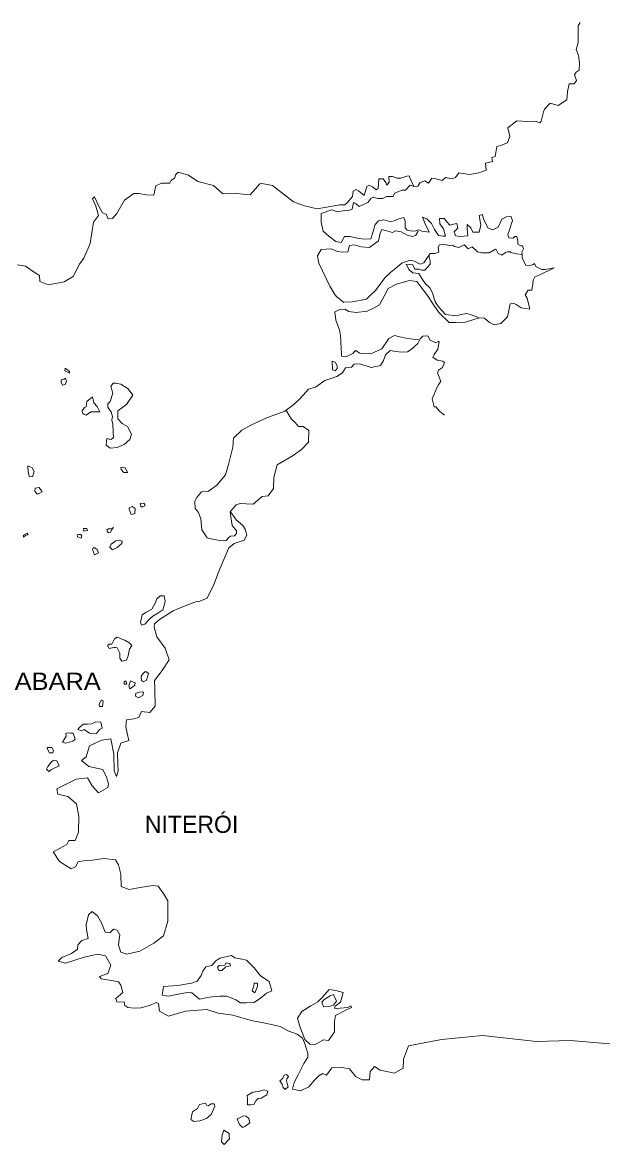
# Model space of a CAD drawing. Extents: x 47169 to 972804, y 7447977 to 9608469.
# Drawn here: x 74653 to 95828, y 7450689 to 7491736 of the extents above; entities that cross this region are included whole.
import ezdxf

# ---------------------------------------------------------------- set-up
doc = ezdxf.new("R2010")
doc.units = 0
doc.header["$LTSCALE"] = 270
doc.layers.add('1', color=7, linetype='Continuous', lineweight=13)
doc.layers.add('3', color=7, linetype='Continuous')

msp = doc.modelspace()

# ---------------------------------------------------------------- linework, layer by layer
at = {"layer": '1'}
for points in [[(95051.3, 7491736.1), (94972.2, 7491611.9), (94971, 7491267.9), (94978.1, 7491001.8), (94902.5, 7490744.6), (94980.4, 7490524.7), (95018.4, 7490259.4), (95004.8, 7489992.8), (94893.7, 7489912.1), (94844.6, 7489822.1), (94911.9, 7489613), (94822.5, 7489488.6), (94647.2, 7489495), (94582.6, 7489215.9), (94559.9, 7488904.6), (94235.9, 7488696.3), (93945.4, 7488777.3), (93745.2, 7488561.2), (93706.4, 7488471.4), (93622.9, 7488125.2), (93572.9, 7488068.4), (93396.5, 7488119.1), (93128.9, 7488112), (92726.7, 7488134.6), (92403.9, 7487881.8), (92474.2, 7487561.9), (92387.5, 7487337.7), (92163.5, 7487242.9), (92000.1, 7487194.1), (91937.5, 7486837.4), (91815.2, 7486789.7), (91839.7, 7486646.1), (91583.9, 7486583.8), (91611.3, 7486329.3), (91346.1, 7486233.4), (90997.5, 7486179.7), (90614.9, 7486236), (90485.6, 7486066.1), (90363.4, 7486018.4), (90125.2, 7486067.5), (89994.4, 7485953), (89766.2, 7486013.5), (89621.3, 7486042.8), (89502.6, 7485862.1), (89366.7, 7485936.1), (89193.3, 7485876), (89114.2, 7485751.8), (88960.2, 7485736.5), (88835.2, 7485788.6), (88665.1, 7485606.5), (88541.6, 7485603.2), (88256.2, 7485495.6), (88208, 7485372.2), (88053.7, 7485368), (87961.1, 7485365.5), (87829.1, 7485295.4), (87643.9, 7485290.4), (87477.8, 7485341.4), (87396.6, 7485294.8), (87287.4, 7485147.6), (86961.7, 7485005.6), (86856.1, 7485102.6), (86762.3, 7485144.4), (86706.9, 7484909.9), (86533.4, 7484849.7), (86440.5, 7484858.3)], [(74467.9, 7482874.9), (74768.1, 7482816.7), (75114.8, 7482571.1), (75271.9, 7482475.6), (75288.4, 7482254.1), (75590.2, 7482140.4), (76184.4, 7482245.8), (76508.4, 7482443.4), (76743.1, 7482893.9), (76901.8, 7483109.2), (77134, 7483648.4), (77256.5, 7484428.7), (77435, 7484677.8), (77332.8, 7485019), (77212.2, 7485282), (77292.4, 7485361.9), (77457.2, 7484989.2), (77576.6, 7484770.5), (77711.9, 7484718.8), (77788.5, 7484554.4), (77942.9, 7484558.7), (78102.3, 7484751.8), (78387.5, 7485236.9), (78720.7, 7485479.2), (78905.9, 7485484.3), (79185.6, 7485425.4), (79453.5, 7485421.7), (79526.6, 7485756.7), (79740.3, 7485851.4), (80038.7, 7485859.6), (80087.7, 7485949.7), (80229.1, 7486053.5), (80246.6, 7486165), (80347.1, 7486256.5), (80720.9, 7486144.7), (81066.9, 7485921.2), (81637.5, 7485770.4), (81975.3, 7485468.9), (82469.2, 7485482.4), (82985.6, 7485430), (83335.1, 7485828), (83406.8, 7485841), (83800, 7485774.1), (84568.1, 7485173.5), (84963.4, 7485029), (85429.7, 7484919.6), (85921.8, 7484999.5), (86249.6, 7485063.9), (86434.8, 7485069)], [(86434.8, 7485069), (86515.6, 7485126.6), (86725.4, 7485365.4), (86750.9, 7485565.8), (86852.2, 7485624), (86946.4, 7485571.1), (87146.4, 7485410.1), (87240.6, 7485734.4), (87332, 7485781.3), (87447, 7485717.8), (87583.7, 7485610.6), (87664.9, 7485657.1), (87686.1, 7486012.8), (87737.6, 7486014.2), (87840.5, 7486017), (87936.7, 7485886.4), (87980.6, 7485787.8), (88060.2, 7485889.8), (88054.5, 7486100.5), (88188.3, 7486104.1), (88354.7, 7486042), (88488.5, 7486045.6), (88702.8, 7486118), (88795.4, 7486120.5), (88828.9, 7486021.5), (88960.2, 7485736.5)], [(86440.5, 7484858.3), (86163.9, 7484806.4), (85966.3, 7484878.7), (85578.6, 7484746.1), (85577.1, 7484424.2), (85647.6, 7484104.3), (85858.5, 7483921.4), (86111.1, 7483717.4)], [(86111.1, 7483717.4), (86307.5, 7483689.5), (86425.3, 7483903.5), (86620.8, 7483908.8), (86900.4, 7483849.8), (87127.9, 7483811.6), (87395.4, 7483818.8), (87480.8, 7484087.5), (87545.9, 7484344.5), (87676.1, 7484481.2), (87870.7, 7484519.7), (88120, 7484437.7), (88283.4, 7484486.5), (88415.4, 7484556.6), (88599.4, 7484606), (88644.5, 7484463), (88651.1, 7484219), (88715.2, 7484132), (88901.3, 7484103.7), (89035, 7484107.3), (89147, 7484154.7), (89261.7, 7484102.3), (89520.1, 7484064.9), (89378, 7484371.8), (89278.8, 7484613.2), (89445.2, 7484551.1), (89604.3, 7484377.9), (89723.5, 7484159.1), (89863.2, 7483941), (90039, 7483912.4), (90121.3, 7483914.6), (90052.1, 7484190.2), (89913.6, 7484364), (89908.2, 7484563.6), (90072.8, 7484568), (90169, 7484437.5), (90285.5, 7484318.5), (90418.3, 7484355.4), (90541.2, 7484380.9), (90576.6, 7484215.4), (90436.1, 7484078.4), (90491.4, 7483935.7), (90667.2, 7483907.1), (90934.4, 7483925.4), (90916.7, 7484202.3), (90912.8, 7484346.5), (91049.8, 7484228.1), (91126.3, 7484063.7), (91352.7, 7484069.8), (91407.9, 7484315.4), (91346.9, 7484668.8), (91469.5, 7484705.4), (91515.1, 7484540.2), (91678.3, 7484211.7), (91855, 7484149.8), (92048.1, 7484243.8), (92184.4, 7484535.9), (92346.7, 7484629), (92510.7, 7484655.6), (92576.9, 7484491), (92462.6, 7484143.9), (92405.4, 7483975.9), (92439.5, 7483854.8), (92594.1, 7483847.8), (92654.4, 7483904.9), (92726.4, 7483906.8), (92762, 7483730.2), (92764.9, 7483619.4), (92879.6, 7483566.9), (92941.3, 7483568.6), (92975.2, 7483458.5), (92916.7, 7483334.9), (92919.1, 7483246.2), (92922.6, 7483113.1), (92922.3, 7483124.2), (93063.5, 7482850.6), (93258.9, 7482855.8), (93330.4, 7482879.9), (93370.6, 7482914.3), (93425, 7482804.8), (93644, 7482699.7), (93767.5, 7482702.9), (94095.5, 7482756.1)], [(89117.7, 7484098.4), (89039.2, 7483952), (88927.2, 7483904.6), (88720, 7483954.5), (88500.6, 7484070.7), (88293.6, 7484109.5), (88182, 7484051), (87932.9, 7484121.9), (87798, 7484162.6), (87729.6, 7484027.6), (87675.3, 7483748.7), (87342.1, 7483506.7), (87032.5, 7483531.6), (86783.5, 7483602.5), (86609.2, 7483575.6), (86553.8, 7483341), (86351.3, 7483328.1), (86172.5, 7483352.9)], [(86172.5, 7483352.9), (85943.2, 7483457.6), (85573.4, 7483425.3), (85445.7, 7483199.9), (85494.1, 7482934.9), (85897.9, 7482091.4), (86071, 7481785.4), (86145.4, 7481698.6), (86408.3, 7481494.9)], [(86408.3, 7481494.9), (86387.5, 7481505.5), (86706.4, 7481514.1), (87228.6, 7481617.1), (87379.3, 7481754.3), (87560, 7481925.7), (87907.7, 7482390.1), (88118.1, 7482606.6), (88370.2, 7482802.1), (88521.2, 7482928.2), (88816.8, 7483036.1), (88982.4, 7483007.3), (89191.4, 7482890.9), (89334.2, 7482939.1), (89403.3, 7483051.9), (89512.2, 7483210.2), (89561.9, 7483278.1), (89726.5, 7483282.6), (89879.6, 7483331.1), (89854, 7483519), (89903.3, 7483598), (90067.7, 7483613.6), (90284.9, 7483575), (90377.2, 7483588.6), (90450.7, 7483535.1), (90605.9, 7483506), (90799, 7483600), (90946.9, 7483459.7), (91099.5, 7483530.3), (91289.7, 7483346.8), (91445.2, 7483306.6), (91723.3, 7483303), (91946.1, 7483442.1), (91977.2, 7483431.8), (92042.8, 7483289.3), (92178.3, 7483226.4), (92309.7, 7483318.7), (92370.8, 7483342.5), (92484, 7483345.5), (92505.2, 7483323.9), (92712.4, 7483274), (92919.1, 7483246.2)], [(94095.5, 7482756.1), (93567, 7482497.9), (93383.6, 7482426.4), (93325.2, 7482302.8), (93318.4, 7482169.4), (93283.2, 7481946.5), (93149.5, 7481943), (93030.5, 7481773.4), (93105.8, 7481653.3), (93209.3, 7481245.5), (92889, 7481292.4), (92710.5, 7481420.8), (92616.8, 7481462.7), (92483.6, 7481436.9), (92447.2, 7481258.4), (92393.2, 7480968.4), (92142.6, 7480717.6), (91906.9, 7480678), (91729.7, 7480762), (91550.7, 7480912.6), (91354.6, 7480929.5), (91063.3, 7481043.7), (90897.5, 7481083.7), (90682.1, 7481055.7), (90529, 7481007.2), (90126.3, 7481051.8), (89871.7, 7481333.5), (89743.2, 7481518.6), (89641.6, 7481848.8), (89554.5, 7482024), (89396, 7482175.1), (89278.7, 7482327.3), (89148.9, 7482556.8), (88932.3, 7482573.1), (88795.3, 7482691.5), (88686.7, 7482899.4), (88924.2, 7482872.5), (89000.7, 7482708.2), (89144.8, 7482712), (89248.8, 7482670.5), (89362, 7482673.5), (89562.1, 7482889.8), (89558.8, 7483011.7), (89512.2, 7483210.2)], [(91354.6, 7480929.5), (90854.4, 7480771.8), (90494.4, 7480762.1), (90257.9, 7480755.7), (89877.4, 7481122.8), (89641.5, 7481471.5), (89490.9, 7481711.6), (89426.8, 7481798.6), (89224.1, 7482059.5), (89074.7, 7482255.2), (88806.1, 7482292.3), (88325.8, 7482157.3), (88031.4, 7482005), (87874.3, 7481723.4), (87707.8, 7481408.1), (87515.4, 7481291.9), (87261.2, 7481174.1), (86850.6, 7481129.6), (86592.2, 7481167), (86445.8, 7481251.8)], [(86445.8, 7481251.8), (86261, 7481235.7), (86077.9, 7481153), (86106.9, 7480843.1), (86240, 7480491.6), (86276.9, 7480270.7), (86292.6, 7480071.3), (86310.8, 7479783.3), (86314.1, 7479661.3), (86317.7, 7479528.2), (86472.9, 7479499.2)], [(90081.6, 7477366.4), (89913.2, 7477506.1), (89764.4, 7477679.7), (89702.7, 7477678), (89633.2, 7477964.7), (89710.7, 7478144.3), (89768.5, 7478290.1), (89866, 7478492.5), (89945.3, 7478605.6), (89833.7, 7478924.4), (89862.2, 7479013.9), (90013.8, 7479117.9), (90091.3, 7479297.5), (90017.8, 7479351), (89811.2, 7479378.8), (89664.2, 7479485.8), (89712.9, 7479587), (89841.6, 7479779.1), (89895.5, 7480069), (89854.4, 7480067.9), (89763, 7480021.1), (89564.9, 7480115.6), (89478.4, 7480268.6), (89293.2, 7480263.6), (89193, 7480161), (89115.2, 7479992.5), (88863.8, 7479774.9), (88732.5, 7479682.5), (88526.8, 7479677), (88309.9, 7479704.4), (88103.2, 7479732.1), (87932.6, 7479572.1), (87855.7, 7479370.2), (87747.4, 7479189.8), (87409.8, 7479114), (86984.1, 7479246.7), (86778.4, 7479241.1), (86688.9, 7479127.7), (86463.2, 7479099.4)], [(86472.9, 7479499.2), (86737, 7479628.4), (86826.9, 7479730.7), (86994.2, 7479635.4), (87396.2, 7479613), (87792.6, 7479801.3), (88020.1, 7480140.4), (88050.1, 7480174.5), (88253.1, 7480279.9), (88449.7, 7480240.8), (88677.5, 7480191.5), (88998.2, 7480133.6), (89152.8, 7480126.7)], [(86463.2, 7479099.4), (86354.9, 7478918.9), (86142.5, 7478779.9), (85714.1, 7478635.1), (85370.8, 7478392.7), (85115.5, 7478319.1), (84826, 7477989.4), (84574.9, 7477760.6), (84241.9, 7477518.4), (83549.2, 7477255.3), (83000.2, 7477007.2), (82676, 7476820.7), (82365.1, 7476523.6), (82343.1, 7476201.2), (82185.7, 7475564.2), (82082.9, 7475184.1), (81763.9, 7474809.1), (81451, 7474589.6), (81204.5, 7474571.7), (81015.2, 7474344.5), (80956.9, 7474220.8), (80964.2, 7473954.6), (81091.6, 7473813.9), (81180.6, 7473572.2), (81212.2, 7473173.5), (81405.6, 7472879.2), (81602.5, 7472829.2), (81871.3, 7472781.1), (82005.3, 7472773.7), (82097.5, 7472787.3), (82197.3, 7472901.1), (82257.8, 7472947.1), (82401.7, 7472951.1), (82481.5, 7473042.1), (82478.8, 7473141.9), (82319, 7473337.2), (82269.3, 7473646.6), (82253, 7473835.7), (82298.2, 7473790.3), (82467.8, 7473541.1), (82710.1, 7473336.9), (82796, 7473206.1), (82853.5, 7472985.7), (82755.9, 7472794.4), (82399.1, 7472673.6), (82197.7, 7472512.6), (81868.9, 7471748.9), (81648.1, 7471176.8), (81404.5, 7470681.8), (81079.2, 7470539.6), (81016.9, 7470560.1), (80538.7, 7470369.2), (80162.3, 7470214.5), (79667.2, 7469890), (79475.9, 7469740.5), (79469, 7469618.2), (79561.1, 7469265.6), (79871.2, 7468841.4), (80016.5, 7468423.7), (79760.1, 7468028.1), (79482.1, 7467665.2), (79490.8, 7467354.7), (79508.3, 7466722.6), (79308.9, 7466495.1), (79009.7, 7466531.1), (78913.1, 7466306.5), (78729.3, 7466257), (78452.4, 7466227), (78428.4, 7465982.2), (78476.3, 7465739.4), (78545.4, 7465474.9), (78250.1, 7465366.8), (78126.1, 7465019.3), (78137.9, 7464597.9), (78155, 7464354.2), (78088.6, 7464152.5), (78010.8, 7464361.2), (77993.8, 7464971.2), (77885.5, 7465534.2), (77547.6, 7465480.4), (77110.9, 7465279.5), (76978.2, 7464876.2), (76817.5, 7464738.5), (77080.9, 7464512.8), (77587.9, 7464404.9), (77729.3, 7464131.4), (77797.7, 7463889.1), (77780.9, 7463755.5), (77436.8, 7463557.2), (77203.6, 7463805.9), (77030.8, 7464100.7), (76620.6, 7464055.9), (76326.7, 7463903.4), (75910.6, 7463703.1), (75947.1, 7463504.3), (76309.2, 7463425.7), (76635.6, 7463157.4), (76710.3, 7462693.3), (76705.9, 7462116), (76580.7, 7461812.8), (76344.4, 7461806.2)], [(84241.9, 7477518.4), (84303.3, 7477531.2), (84476, 7477236.3), (84624, 7477096.1), (84751.3, 7476955.3), (84915.9, 7476959.8), (85125.8, 7476810.2), (85117.1, 7476377.1), (84856.7, 7476114.7), (84553.9, 7475895.6), (83966.2, 7475557.7), (83845.3, 7475088.3), (83835.7, 7474688.5), (83637.4, 7474416.7), (83421.7, 7474399.7), (83090, 7474113.1), (82832.3, 7474128.2), (82615.8, 7474144.5), (82463.1, 7474084.8), (82253, 7473835.7)], [(76344.4, 7461806.2), (76276.2, 7461671.1), (76013.1, 7461519.4), (75779.9, 7461401.9), (76006, 7461042), (76435, 7460776.6), (76597.6, 7460847.7), (76695.3, 7461028), (76940.7, 7461079.3), (77218.1, 7461087.1), (77627.5, 7461154.1), (78050.6, 7461099.3), (78168.6, 7460925), (78250.1, 7460583.3), (78262.8, 7460128.6), (78553.9, 7460014.6), (78963, 7460092.6), (79423.7, 7460161), (79619.6, 7460144.3), (79823.1, 7459850.3), (79963.5, 7459610), (79974.2, 7458855.6), (79814.4, 7458318.4), (79462, 7458053.3), (78945.9, 7457761.5), (78475.9, 7457659.5), (78247.7, 7457730.8), (78168.7, 7457983.9), (78193.3, 7458206.5), (78209.5, 7458362.4), (78112.3, 7458526.1), (77977.6, 7458566.8), (77847.7, 7458429.9), (77672.2, 7458458.3), (77539.3, 7458798.6), (77398.2, 7459061.1), (77198.7, 7459210.9), (77068.3, 7459096.2), (76986.1, 7458727.6), (76990.8, 7458561.3), (77051.5, 7458230), (76827.3, 7458157.1), (76677.6, 7457997.5), (76671.7, 7457842), (76450.1, 7457680.4), (76094.3, 7457537.2), (75964.5, 7457400.3), (76223.8, 7457318.8), (76906.1, 7457548.9), (77406.9, 7457651.8), (77686.2, 7457593), (77880.7, 7457254.4), (77776.1, 7456951.8), (77471.1, 7456832.2), (77535.2, 7456745.2), (77979, 7456680), (78165.2, 7456640.8), (78250.8, 7456521.1), (78319.8, 7456256.7), (78069.3, 7456027.7), (78103.5, 7455906.6), (78206.5, 7455898.4), (78370.6, 7455914), (78395.1, 7455770.5), (78510, 7455707.1), (78736.9, 7455680.1), (78983.4, 7455687), (79340.3, 7455785.8), (79543, 7455891.4), (79626.4, 7455849.3), (79664.9, 7455572.9), (79988.9, 7455382.2), (80610.7, 7455566), (81400.3, 7455632.4), (81804.8, 7455499.4), (82341.4, 7455425.5), (83015.1, 7455222.2), (83593.5, 7455116.2), (84079.6, 7455007.5), (84392.6, 7454838.6), (84693.7, 7454724.9), (84893.1, 7454575), (84969.6, 7454410.6), (85093.3, 7454025.6), (85087, 7453881.2), (84939.1, 7453655.1), (84734.8, 7453238.9), (84588.4, 7452957.4), (84523.3, 7452711.4), (84822.9, 7452653.1), (85127, 7452805.8), (85325.9, 7453044.3), (85485.9, 7453204.1), (85637.8, 7453286), (85773.1, 7453223.1), (85960.9, 7453494.7), (86330.5, 7453504.8), (86609.3, 7453457), (86768.8, 7453261.7), (86832.9, 7453174.6), (87072.4, 7453059.1)], [(87072.4, 7453059.1), (87339.6, 7453055.4), (87372.2, 7453367), (87531.6, 7453548.9), (87730.7, 7453410.1), (88257.7, 7453302.5), (88571.1, 7453488.7), (88582.8, 7453810.8), (88774.9, 7454304.3), (89981.4, 7454526), (91477.6, 7454677.7), (93446.4, 7454453.6), (94688.5, 7454498.2), (97253, 7454278.6)]]:
    msp.add_lwpolyline(points, dxfattribs=at)
for points in [[(85974.6, 7479274.8), (85983.1, 7479341.6), (86086.9, 7479311.1), (86162.5, 7479180), (86165.2, 7479080.2), (86085.3, 7478989.2), (85991.6, 7479031.1), (85990, 7479086.5)], [(76368.5, 7478965.7), (76221.1, 7479083.7), (76203, 7478994.4), (76370, 7478910.2)], [(76231.3, 7478717.7), (76265.5, 7478596.5), (76216.9, 7478495.3), (76114.6, 7478470.2), (76070.4, 7478580), (76068.5, 7478646.5), (76067.9, 7478668.7), (76170.5, 7478682.7)], [(77955.7, 7477045.4), (77920.5, 7477199.8), (77948, 7477322.6), (77902.2, 7477487.8), (77774.2, 7477650.8), (77770.5, 7477783.9), (77860.6, 7477875.1), (77955.1, 7478177.4), (77886.7, 7478419.7), (77975.8, 7478544.2), (78079, 7478536), (78254.8, 7478507.6), (78516.9, 7478337.3), (78688.2, 7478097.9), (78460.9, 7477758.6), (78137.9, 7477527.7), (78145.9, 7477239.4), (78294.8, 7477065.9), (78493.3, 7476960.4), (78645.3, 7476676.1), (78578.6, 7476485.6), (78377.8, 7476302.4), (78113.5, 7476184.1), (77856.7, 7476165.9), (77709.6, 7476272.8), (77743.9, 7476517.9), (77878.9, 7476477.2), (77979.9, 7476546.6), (77974.3, 7476746.2)], [(76880.3, 7477592.6), (76919.9, 7477649.2), (76981, 7477673.1), (77006.3, 7477873.6), (77217.9, 7478034.8), (77265, 7477825.3), (77382.1, 7477684.3), (77480.2, 7477487.2), (77253.6, 7477492), (77150.8, 7477489.1), (76979, 7477373.4), (76916.7, 7477393.8), (76853.4, 7477447.6), (76840.7, 7477536)], [(74865, 7475305.4), (74848.8, 7475515.9), (74921.4, 7475495.7), (75005.2, 7475442.6), (75080.9, 7475311.5), (75024.8, 7475110.1), (74900.8, 7475128.9)], [(78422.7, 7475426.9), (78488.7, 7475273.4), (78355, 7475269.6), (78259.4, 7475378), (78246.9, 7475455.3), (78318.6, 7475468.4)], [(75118.6, 7474702.1), (75261.9, 7474728.3), (75369.4, 7474564.9), (75237.6, 7474494.6), (75175.9, 7474492.8), (75101.1, 7474590.6)], [(78767.1, 7473771.7), (78634.4, 7473734.7), (78556.8, 7473932.3), (78555.6, 7473976.7), (78667.5, 7474024.2), (78772.2, 7473960.5)], [(79129.9, 7474048.1), (79028.3, 7474000.9), (78965.1, 7474054.7), (78962.6, 7474143.4), (79086, 7474146.8), (79128.4, 7474103.6)], [(74857.6, 7472996.7), (74775.7, 7472983.2), (74695.6, 7472903.3), (74693.4, 7472980.9), (74825.2, 7473051.2)], [(77035.1, 7473146.4), (76901.7, 7473131.5), (76889, 7473220), (76899.3, 7473220.2), (77012.4, 7473223.4)], [(77899.1, 7473159.3), (77890.7, 7473092.5), (77798.8, 7473067.8), (77756.1, 7473122), (77734, 7473176.9), (77794.8, 7473211.9), (77846.2, 7473213.4), (77978.6, 7473261.4)], [(76824.4, 7472951.8), (76795.7, 7472873.3), (76660.8, 7472913.9), (76658.7, 7472991.6), (76720.1, 7473004.4), (76792, 7473006.4)], [(78283.2, 7472670.6), (78112.1, 7472532.6), (77950.1, 7472439.4), (77844.2, 7472547.4), (77903.1, 7472648.9), (78064.2, 7472775.5), (78207.5, 7472801.7), (78301.3, 7472759.9)], [(77289.2, 7472520.8), (77383.6, 7472456.9), (77428.2, 7472336), (77286.1, 7472265.5), (77208.8, 7472452), (77237.8, 7472519.4)], [(79838.1, 7470405.3), (79791, 7470248.6), (79598.7, 7470132.3), (79416.8, 7470016.3), (79296.5, 7469901.9), (79126.4, 7469730.7), (79004.2, 7469683), (78970, 7469804.1), (79034.6, 7470072.2), (79166, 7470153.6), (79389.1, 7470270.8), (79506.3, 7470496), (79563.7, 7470653), (79694.6, 7470756.5), (79838.5, 7470760.5), (79874.9, 7470561.7)], [(78350.2, 7469154.2), (78391.7, 7469144.3), (78538.4, 7469048.5), (78654.5, 7468940.7), (78565.7, 7468805.1), (78537.7, 7468704.4), (78520.8, 7468570.7), (78453.5, 7468402.4), (78289.6, 7468375.6), (78214.6, 7468484.5), (78209.6, 7468662), (78111.6, 7468859), (78059.9, 7468868.7), (77998.2, 7468866.9), (77875.1, 7468852.4), (77824, 7468839.9), (77759.3, 7468949.1), (77830, 7468995.4), (77922.5, 7468998), (78020.1, 7469189.4), (78121.3, 7469247.7), (78267.1, 7469185.2)], [(79163.2, 7467667.4), (79082.2, 7467620.8), (79009, 7467663.2), (78994.4, 7467818.1), (79053.6, 7467908.6), (79123.7, 7467977.1), (79185.4, 7467978.8), (79259.2, 7467914.3), (79183.4, 7467679.1)], [(78447.1, 7467525.4), (78415.9, 7467535.7), (78374.8, 7467534.5), (78372.6, 7467612.1), (78433.4, 7467647.1), (78466.7, 7467559.3)], [(78756.7, 7467489.7), (78646.1, 7467397.8), (78575, 7467362.5), (78541.1, 7467472.5), (78608.1, 7467652), (78774.7, 7467578.9)], [(77574.8, 7466713.1), (77544, 7466712.2), (77472, 7466710.2), (77459.6, 7466787.5), (77537.5, 7466945.1), (77558, 7466945.7), (77610, 7466924.9)], [(79054.9, 7467120.6), (78893, 7467027.3), (78788.3, 7467091), (78795.5, 7467202.2), (78928.2, 7467239.2), (79051.2, 7467253.7), (79082.4, 7467243.5)], [(77475, 7465866.8), (77366, 7465719.5), (77108.5, 7465734.4), (76909.1, 7465873.1), (76807.6, 7465825.9), (76672.4, 7465877.6), (76722.3, 7465934.5), (76872.7, 7466071.9), (77027.2, 7466065.1), (77191.3, 7466080.8), (77333.4, 7466151.4), (77519, 7466134.4), (77566, 7465924.8)], [(76499.2, 7465451), (76407.7, 7465415.1), (76223.6, 7465376.7), (76119.9, 7465407.1), (76178.8, 7465508.6), (76247.3, 7465632.6), (76244.8, 7465721.3), (76316.1, 7465745.5), (76408.9, 7465737), (76511.7, 7465739.9), (76579.6, 7465519.9)], [(75760.5, 7465019.6), (75637.2, 7465016.2), (75560.6, 7465180.5), (75559.6, 7465213.8), (75724.1, 7465218.4), (75789.2, 7465098.1)], [(75708.5, 7464674.1), (75778.6, 7464742.7), (75912.8, 7464724.2), (75989.7, 7464548.8), (75716, 7464407.9), (75615.1, 7464338.5), (75530.4, 7464424.9), (75579.3, 7464515.1)], [(82126.8, 7456118.7), (81859.8, 7456111.3), (81480.4, 7456078.6), (81122.5, 7456013.1), (80848.9, 7456238.6), (80673.7, 7456255.9), (80285.3, 7456178.5), (79989, 7456114.7), (79761.8, 7456152.8), (79814.7, 7456465), (80337.6, 7456512.9), (80828.8, 7456593.2), (81042.6, 7456665.7), (81191.1, 7456869.6), (81248.4, 7457026.6), (81357.1, 7457185), (81581.8, 7457235.6), (81721, 7457406), (81872.3, 7457510), (82301.3, 7457610.7), (82417, 7457514.1), (82613.1, 7457486.2), (82850.9, 7457437.3), (83125.9, 7457156.4), (83360.2, 7456863.2), (83674.4, 7456649.9), (83766.1, 7456308.4), (83573.1, 7456225.4), (83352.1, 7456041.7), (83119.9, 7455891), (82832.6, 7455872), (82626.9, 7455877.3), (82459.5, 7455983.7)], [(82103.2, 7457338.9), (82054.3, 7457248.7), (81848.9, 7457243), (81789.1, 7457174.8), (81833.6, 7457053.9), (81946.6, 7457057.1), (82086.7, 7457194.2), (82260.7, 7457221.2), (82237.7, 7457309.3)], [(83113.5, 7456490.1), (83046.6, 7456310.7), (83151.4, 7456235.9), (83247.7, 7456471.7), (83244.3, 7456593.6), (83131.3, 7456590.5)], [(85361.7, 7454354.9), (85166.3, 7454360.6), (84976.5, 7454532.9), (84777.3, 7455049), (84708.3, 7455313.5), (84865.9, 7455562), (85199.6, 7455759.8), (85452.4, 7455911.1), (85622.4, 7456082.2), (85871.8, 7456355.4), (86109, 7456328.7), (86378.4, 7456247.3), (86285.2, 7455900.7), (86083.7, 7455750.9), (86065.3, 7455672.7), (86137.5, 7455663.6), (86547.7, 7455697.1), (86658.9, 7455766.7), (86681.2, 7455700.7), (86427.5, 7455582.8), (86103.5, 7455407.4), (86068.2, 7455195.6), (86058.3, 7454806.9), (85841, 7454490.2), (85655.2, 7454518.3)], [(85857.8, 7455744.7), (86020.9, 7455793.5), (86140.5, 7455930), (86020.5, 7456182), (85909, 7456123.4), (85686.5, 7455995.2), (85596.8, 7455892.9), (85663, 7455728.2)], [(84173.1, 7453112.4), (84221.4, 7453224.7), (84302.9, 7453249.1), (84376.6, 7453184.6), (84317.5, 7453094.2), (84309.4, 7453016.2), (84332.4, 7452928.1), (84366.8, 7452795.9), (84256.3, 7452704), (84182.3, 7452779.7), (84159, 7452878.9), (84062.6, 7453020.5), (84113, 7453055.2)], [(83077.4, 7452604.8), (83271.8, 7452632.4), (83506.5, 7452694.4), (83631.2, 7452642.3), (83593.8, 7452508.1), (83381.6, 7452380.2), (83268.7, 7452377), (83189, 7452286), (83110.5, 7452150.7), (83008.2, 7452136.7), (82884.6, 7452144.4), (82877.9, 7452388.4), (82864.8, 7452487.9)], [(81133.4, 7451562.9), (80918.4, 7451534.7), (80813.6, 7451609.5), (80867.4, 7451888.5), (81049.2, 7452004.5), (81127.3, 7452151), (81341.7, 7452201.4), (81384.9, 7452124.9), (81447.2, 7452104.4), (81548, 7452173.8), (81660.9, 7452177), (81683.9, 7452088.8), (81558.8, 7451785.7), (81378, 7451636.4)], [(82731.4, 7451740.6), (82834.4, 7451732.4), (82929.3, 7451646.2), (82964.7, 7451480.7), (82783.3, 7451353.6), (82702.4, 7451307), (82586.1, 7451425.8), (82508.6, 7451623.4), (82538.8, 7451646.5)], [(82220.7, 7450894), (82031.2, 7450689), (81936, 7450786.2), (81949.7, 7451030.8), (82016.7, 7451210.2), (82215.1, 7451093.6), (82217.6, 7451004.9)]]:
    msp.add_lwpolyline(points, close=True, dxfattribs=at)

# ---------------------------------------------------------------- texts
at = {"layer": '3', "width": 1.1}
msp.add_text('BAIA DE GUANABARA', height=631.2, dxfattribs=at).set_placement((67764.2, 7467321.3))
at = {"layer": '3'}
msp.add_text('NITERÓI', height=630.9, dxfattribs=at).set_placement((79126, 7462089.2))

doc.saveas('drawing.dxf')
